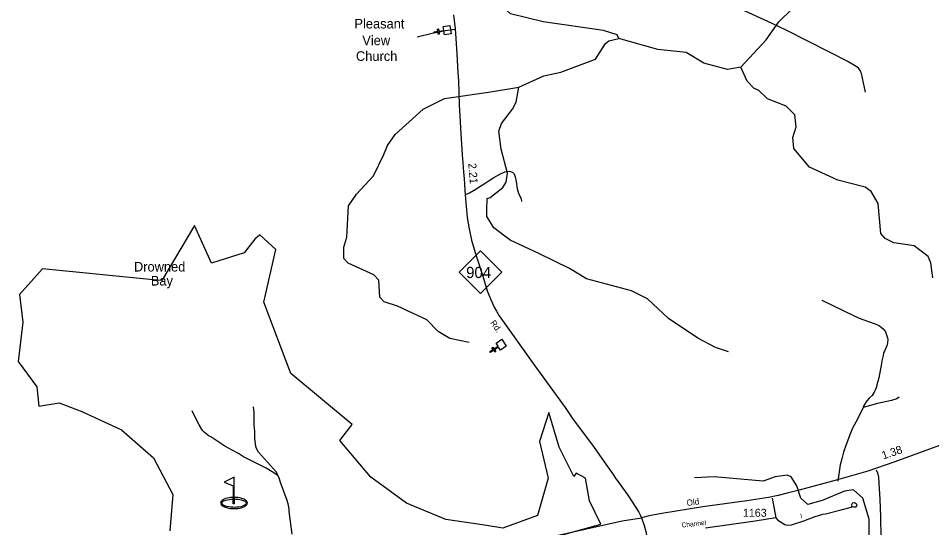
# Model space of a CAD drawing. Extents: x 2104537 to 2336408, y 34176 to 229611.
# Drawn here: x 2144423 to 2158685, y 60881 to 68836 of the extents above; entities that cross this region are included whole.
import ezdxf

# ---------------------------------------------------------------- set-up
doc = ezdxf.new("R2010")
doc.units = 0
for name, color, linetype in [('Exist Boundary Political City Limit New', 7, 'Continuous'), ('Exist Cultural Church CELL', 7, 'Continuous'), ('Exist Cultural Church Label', 7, 'Continuous'), ('Exist Cultural Recreational Golf Course CELL', 7, 'Continuous'), ('Exist Hydrographic Misc Water Feature', 7, 'Continuous'), ('Exist Hydrographic Point Label', 7, 'Continuous'), ('Exist Hydrographic River Shore', 7, 'Continuous'), ('Exist Road Non-System Type 51', 7, 'Continuous'), ('Exist Road Non-System Type 51 Label', 7, 'Continuous'), ('Exist Road Primary NC Attributed', 7, 'Continuous'), ('Exist Road Primary NC Label', 7, 'Continuous'), ('Exist Road Primary NC Mileage Hundredths English Label', 7, 'Continuous'), ('Exist Road Primary NC Shield CELL', 7, 'Continuous'), ('Exist Road Primary NC Shield Number Label', 7, 'Continuous'), ('Exist Road Secondary Mileage Hundredths English Label', 7, 'Continuous'), ('Exist Road Secondary Type 51 Attributed', 7, 'Continuous'), ('Exist Road Secondary Type 51 Label', 7, 'Continuous'), ('Exist Road Secondary Type 51 Number Label', 7, 'Continuous'), ('Map Preparation Boundary City Limit Buffer Line', 7, 'Continuous')]:
    doc.layers.add(name, color=color, linetype=linetype)

msp = doc.modelspace()

# ---------------------------------------------------------------- linework, layer by layer
at = {"layer": 'Exist Boundary Political City Limit New'}
for points in [[(2147173, 65600), (2146663, 64742), (2146583, 64749), (2144801, 64924), (2144443, 64523), (2144492, 64092), (2144423, 63477), (2144715, 63079), (2144744, 62777), (2145063, 62833), (2145418, 62697), (2146036, 62408), (2146533, 61972), (2146838, 61398), (2146789, 60831)], [(2152584, 60678), (2153521, 60937), (2153342, 61302), (2153280, 61656), (2153131, 61734), (2153095, 61682), (2152870, 62140), (2152709, 62681), (2152562, 62227), (2152698, 61653), (2152528, 61074), (2151991, 60873), (2151700, 60920), (2151099, 61010), (2150485, 61267), (2149927, 61672), (2149444, 62244), (2149638, 62492), (2148676, 63291), (2148258, 64403), (2148444, 65228), (2148194, 65453), (2148118, 65388), (2147952, 65172), (2147438, 65012), (2147173, 65600)]]:
    msp.add_lwpolyline(points, dxfattribs=at)
at = {"layer": 'Exist Cultural Church CELL'}
for points in [[(2151076, 68576), (2151067, 68633), (2150992, 68622), (2150996, 68590), (2150981, 68588), (2150976, 68619), (2150917, 68611), (2150914, 68626), (2150974, 68635), (2150969, 68667), (2150985, 68669), (2150990, 68637), (2151065, 68648), (2151057, 68706), (2151162, 68721), (2151181, 68592)], [(2151954, 63655), (2151923, 63703), (2151859, 63661), (2151877, 63634), (2151863, 63625), (2151846, 63652), (2151796, 63619), (2151787, 63632), (2151837, 63666), (2151819, 63692), (2151833, 63701), (2151850, 63674), (2151914, 63716), (2151882, 63764), (2151971, 63823), (2152043, 63714)]]:
    msp.add_lwpolyline(points, close=True, dxfattribs=at)
at = {"layer": 'Exist Cultural Recreational Golf Course CELL'}
msp.add_lwpolyline([(2147796, 61669), (2147637, 61595), (2147777, 61534), (2147777, 61355), (2147796, 61355), (2147796, 61330), (2147796, 61255), (2147796, 61330), (2147819, 61328), (2147850, 61325), (2147881, 61321), (2147903, 61317), (2147931, 61308), (2147937, 61306), (2147960, 61294), (2147972, 61283), (2147978, 61274), (2147981, 61264), (2147980, 61260), (2147979, 61256), (2147978, 61252), (2147976, 61249), (2147965, 61237), (2147950, 61227), (2147922, 61217), (2147896, 61209), (2147860, 61204), (2147833, 61200), (2147793, 61198), (2147771, 61200), (2147742, 61201), (2147709, 61206), (2147674, 61213), (2147645, 61222), (2147626, 61231), (2147614, 61240), (2147605, 61252), (2147603, 61262), (2147605, 61273), (2147612, 61284), (2147621, 61294), (2147630, 61299), (2147641, 61305), (2147661, 61311), (2147687, 61318), (2147720, 61324), (2147752, 61328), (2147777, 61330), (2147777, 61355), (2147796, 61355), (2147796, 61255), (2147777, 61255), (2147777, 61330), (2147777, 61355), (2147737, 61351), (2147717, 61349), (2147687, 61342), (2147661, 61336), (2147633, 61325), (2147620, 61318), (2147605, 61308), (2147594, 61297), (2147588, 61289), (2147584, 61276), (2147583, 61267), (2147586, 61252), (2147589, 61245), (2147598, 61233), (2147606, 61226), (2147620, 61216), (2147632, 61210), (2147654, 61201), (2147673, 61196), (2147703, 61189), (2147731, 61183), (2147768, 61180), (2147791, 61179), (2147825, 61181), (2147850, 61183), (2147877, 61188), (2147909, 61194), (2147940, 61205), (2147959, 61215), (2147978, 61226), (2147987, 61236), (2147993, 61244), (2147996, 61250), (2147997, 61254), (2147999, 61260), (2148000, 61267), (2147998, 61278), (2147994, 61289), (2147984, 61301), (2147978, 61308), (2147963, 61318), (2147951, 61325), (2147930, 61333), (2147916, 61337), (2147883, 61346), (2147855, 61351), (2147796, 61355)], close=True, dxfattribs=at)
at = {"layer": 'Exist Hydrographic Misc Water Feature'}
for p, q in [((2151766, 67681), (2152238, 67760)), ((2151737, 65739), (2151739, 65835)), ((2151776, 65682), (2151737, 65739))]:
    msp.add_line(p, q, dxfattribs=at)
for points in [[(2153800, 68518), (2153775, 68577), (2153558, 68644), (2152616, 68780), (2152106, 68908), (2152056, 68952), (2152039, 69142), (2151971, 69291), (2151756, 69532)], [(2152238, 67760), (2152629, 67937), (2152895, 67997), (2153435, 68200), (2153592, 68443), (2153642, 68485), (2153800, 68518)], [(2158704, 64781), (2158669, 65015), (2158627, 65114), (2158409, 65285), (2158093, 65328), (2157959, 65399), (2157892, 65476), (2157848, 65943), (2157738, 66132), (2157646, 66199), (2157220, 66306), (2156778, 66511), (2156534, 66801), (2156517, 66976), (2156566, 67142), (2156548, 67326), (2156414, 67466), (2156122, 67580), (2155979, 67714), (2155913, 67739), (2155804, 67855), (2155702, 68071)], [(2151789, 66040), (2151989, 66194), (2152038, 66275), (2152062, 66418), (2151960, 66791), (2151925, 67074), (2151966, 67191), (2152140, 67418), (2152198, 67525), (2152238, 67760)], [(2151462, 63772), (2151162, 63837), (2150978, 63946), (2150802, 64126), (2150343, 64342), (2150134, 64408), (2150067, 64482), (2150050, 64748), (2149974, 64831), (2149573, 65013), (2149506, 65087), (2149506, 65264), (2149555, 65420), (2149578, 65905), (2149702, 66090), (2149967, 66374), (2150133, 66708), (2150190, 66848), (2150306, 67023), (2150746, 67418), (2151079, 67586), (2151766, 67681)], [(2151739, 65835), (2151744, 66021), (2151789, 66040)], [(2152552, 65162), (2152101, 65374), (2151850, 65566), (2151776, 65682)], [(2155511, 63629), (2155310, 63695), (2155035, 63841), (2154575, 64149), (2154248, 64454), (2153997, 64580), (2153296, 64767), (2153029, 64930), (2152552, 65162)], [(2157487, 58908), (2157650, 59584), (2157711, 60525), (2157709, 61017), (2157607, 61341), (2157464, 61475), (2157323, 61454), (2156974, 61304), (2156749, 61246), (2156640, 61343), (2156581, 61534), (2156488, 61677), (2156430, 61701), (2156238, 61675), (2156055, 61607), (2155288, 61677), (2154980, 61660)]]:
    msp.add_lwpolyline(points, dxfattribs=at)
at = {"layer": 'Exist Hydrographic River Shore'}
for points in [[(2155702, 68071), (2156100, 68499), (2156298, 68781), (2156506, 68984), (2156771, 69169), (2157120, 69346), (2157228, 69462)], [(2155702, 68071), (2155494, 68035), (2155127, 68134), (2154851, 68300), (2154409, 68348), (2153800, 68518)]]:
    msp.add_lwpolyline(points, dxfattribs=at)
at = {"layer": 'Exist Road Non-System Type 51'}
msp.add_line((2156195, 61344), (2156252, 61034), dxfattribs=at)
for points in [[(2157651, 67681), (2157587, 67974), (2157579, 67996), (2157560, 68031), (2157540, 68055), (2157505, 68082), (2157365, 68165), (2157107, 68299), (2156414, 68649), (2156192, 68755), (2155159, 69235), (2155068, 69287)], [(2150653, 68544), (2150887, 68605), (2151093, 68648), (2151239, 68667)], [(2151402, 66081), (2151468, 66110), (2151568, 66168), (2151605, 66194), (2151695, 66249), (2151773, 66301), (2151849, 66351), (2151941, 66400), (2152018, 66436), (2152053, 66446), (2152085, 66449), (2152107, 66446), (2152142, 66429), (2152166, 66405), (2152183, 66358), (2152197, 66287), (2152211, 66175), (2152233, 66105), (2152276, 66016), (2152279, 65977)], [(2156967, 64437), (2157475, 64190), (2157552, 64156), (2157784, 64071), (2157827, 64053), (2157868, 64032), (2157895, 64014), (2157931, 63982), (2157961, 63938), (2157975, 63908), (2157994, 63848), (2157998, 63820), (2157993, 63766), (2157983, 63720), (2157945, 63637), (2157934, 63610), (2157924, 63572), (2157905, 63486), (2157900, 63445), (2157857, 63223), (2157830, 63111), (2157815, 63065)], [(2157815, 63065), (2157802, 63027), (2157788, 62996), (2157773, 62970), (2157755, 62946), (2157708, 62904), (2157672, 62862), (2157625, 62790), (2157613, 62761)], [(2158178, 62922), (2158142, 62896), (2158056, 62869), (2157837, 62819), (2157613, 62761)], [(2148473, 61695), (2148455, 61749), (2148174, 62063), (2148142, 62116), (2148131, 62147), (2148117, 62281), (2148117, 62391), (2148108, 62485), (2148104, 62595), (2148105, 62681), (2148097, 62767)], [(2157613, 62761), (2157527, 62577), (2157450, 62436), (2157418, 62360), (2157342, 62163), (2157309, 62060), (2157279, 61956), (2157257, 61865), (2157243, 61789), (2157217, 61608)], [(2148473, 61695), (2148389, 61752), (2148295, 61812), (2147942, 61990), (2147862, 62038), (2147762, 62090), (2147648, 62157), (2147429, 62298), (2147401, 62312), (2147323, 62374), (2147301, 62400), (2147246, 62488), (2147180, 62617), (2147137, 62707)], [(2157819, 61785), (2157836, 61739), (2157852, 61670), (2157861, 61574), (2157875, 61328), (2157887, 61050), (2157893, 60407), (2157893, 60157), (2157916, 59779), (2157926, 59753)], [(2148698, 60782), (2148652, 61134), (2148650, 61178), (2148636, 61256), (2148621, 61306), (2148516, 61587), (2148494, 61659), (2148473, 61695)], [(2156252, 61034), (2156278, 61005), (2156366, 60947), (2156392, 60934), (2156430, 60922), (2156494, 60928), (2156690, 60988), (2156867, 61055), (2156983, 61094), (2157027, 61099), (2157272, 61159), (2157388, 61190), (2157428, 61204), (2157444, 61214)], [(2157444, 61214), (2157437, 61236), (2157437, 61249), (2157443, 61261), (2157455, 61270), (2157473, 61273), (2157489, 61271), (2157504, 61261), (2157513, 61241), (2157510, 61223), (2157504, 61209), (2157498, 61203), (2157482, 61200), (2157466, 61200), (2157444, 61214)], [(2156252, 61034), (2155926, 60983), (2155153, 60875)]]:
    msp.add_lwpolyline(points, dxfattribs=at)
at = {"layer": 'Exist Road Primary NC Attributed'}
for points in [[(2151217, 68888), (2151243, 68673), (2151255, 68523), (2151272, 68281), (2151284, 67983), (2151294, 67867), (2151306, 67479), (2151319, 67319), (2151326, 67119), (2151355, 66697), (2151361, 66649), (2151364, 66577), (2151376, 66433), (2151386, 66332), (2151389, 66241), (2151402, 66081), (2151433, 65727), (2151462, 65551), (2151499, 65374), (2151572, 65126), (2151676, 64810), (2151745, 64581), (2151797, 64453), (2151855, 64325), (2151890, 64264), (2151930, 64192), (2152488, 63408), (2152738, 63065), (2152961, 62760), (2153089, 62573), (2153402, 62148), (2153573, 61909), (2153710, 61713), (2153749, 61653), (2153941, 61389), (2154010, 61285), (2154112, 61122), (2154133, 61081), (2154152, 61035)], [(2152389, 60660), (2153849, 60987), (2154152, 61035)], [(2154152, 61035), (2154195, 60915), (2154220, 60820), (2154253, 60638), (2154287, 60416), (2154335, 60150), (2154427, 59582), (2154641, 58315), (2154783, 57499), (2154881, 56925), (2154968, 56432), (2155024, 56151), (2155138, 55722), (2155257, 55300), (2155334, 55013), (2155390, 54815), (2155455, 54578), (2155495, 54436)]]:
    msp.add_lwpolyline(points, dxfattribs=at)
at = {"layer": 'Exist Road Primary NC Shield CELL'}
msp.add_lwpolyline([(2151306, 64870), (2151639, 65203), (2151972, 64870), (2151639, 64537)], close=True, dxfattribs=at)
at = {"layer": 'Exist Road Secondary Type 51 Attributed'}
msp.add_lwpolyline([(2161156, 63015), (2160420, 62750), (2159462, 62402), (2158107, 61910), (2157687, 61765), (2157214, 61628), (2156616, 61468), (2156427, 61419), (2156289, 61384), (2156135, 61351), (2155796, 61301), (2155111, 61206), (2154470, 61102), (2154275, 61066), (2154152, 61035)], dxfattribs=at)
at = {"layer": 'Map Preparation Boundary City Limit Buffer Line'}
for points in [[(2147173, 65600), (2146663, 64742), (2146583, 64749), (2144801, 64924), (2144443, 64523), (2144492, 64092), (2144423, 63477), (2144715, 63079), (2144744, 62777), (2145063, 62833), (2145418, 62697), (2146036, 62408), (2146533, 61972), (2146838, 61398), (2146789, 60831)], [(2152584, 60678), (2153521, 60937), (2153342, 61302), (2153280, 61656), (2153131, 61734), (2153095, 61682), (2152870, 62140), (2152709, 62681), (2152562, 62227), (2152698, 61653), (2152528, 61074), (2151991, 60873), (2151700, 60920), (2151099, 61010), (2150485, 61267), (2149927, 61672), (2149444, 62244), (2149638, 62492), (2148676, 63291), (2148258, 64403), (2148444, 65228), (2148194, 65453), (2148118, 65388), (2147952, 65172), (2147438, 65012), (2147173, 65600)]]:
    msp.add_lwpolyline(points, dxfattribs=at)

# ---------------------------------------------------------------- texts
at = {"layer": 'Exist Cultural Church Label'}
for s, p in [('Pleasant', (2149671, 68677)), ('View', (2149794, 68416)), ('Church', (2149695, 68171))]:
    msp.add_text(s, height=150, dxfattribs=at).set_placement(p)
at = {"layer": 'Exist Hydrographic Point Label'}
for s, p in [('Drowned', (2146229, 64882)), ('Bay', (2146492, 64663))]:
    msp.add_text(s, height=150, dxfattribs=at).set_placement(p)
at = {"layer": 'Exist Road Non-System Type 51 Label'}
for s, rotation, p in [('I', 17.1265, (2156646, 61026)), ('Channel', 6.4562, (2154783, 60883))]:
    msp.add_text(s, height=75, rotation=rotation, dxfattribs=at).set_placement(p)
at = {"layer": 'Exist Road Primary NC Label'}
msp.add_text('Rd.', height=95, rotation=305.7114, dxfattribs=at).set_placement((2151786, 64080))
at = {"layer": 'Exist Road Primary NC Mileage Hundredths English Label'}
msp.add_text('2.21', height=125, rotation=274.8355, dxfattribs=at).set_placement((2151448, 66570))
at = {"layer": 'Exist Road Primary NC Shield Number Label'}
msp.add_text('904', height=175, dxfattribs=at).set_placement((2151415, 64780))
at = {"layer": 'Exist Road Secondary Mileage Hundredths English Label'}
msp.add_text('1.38', height=125, rotation=18.9098, dxfattribs=at).set_placement((2157929, 61946))
at = {"layer": 'Exist Road Secondary Type 51 Label'}
msp.add_text('Old', height=95, rotation=8.1655, dxfattribs=at).set_placement((2154864, 61220))
at = {"layer": 'Exist Road Secondary Type 51 Number Label'}
msp.add_text('1163', height=125, dxfattribs=at).set_placement((2155736, 61052))

doc.saveas('drawing.dxf')
